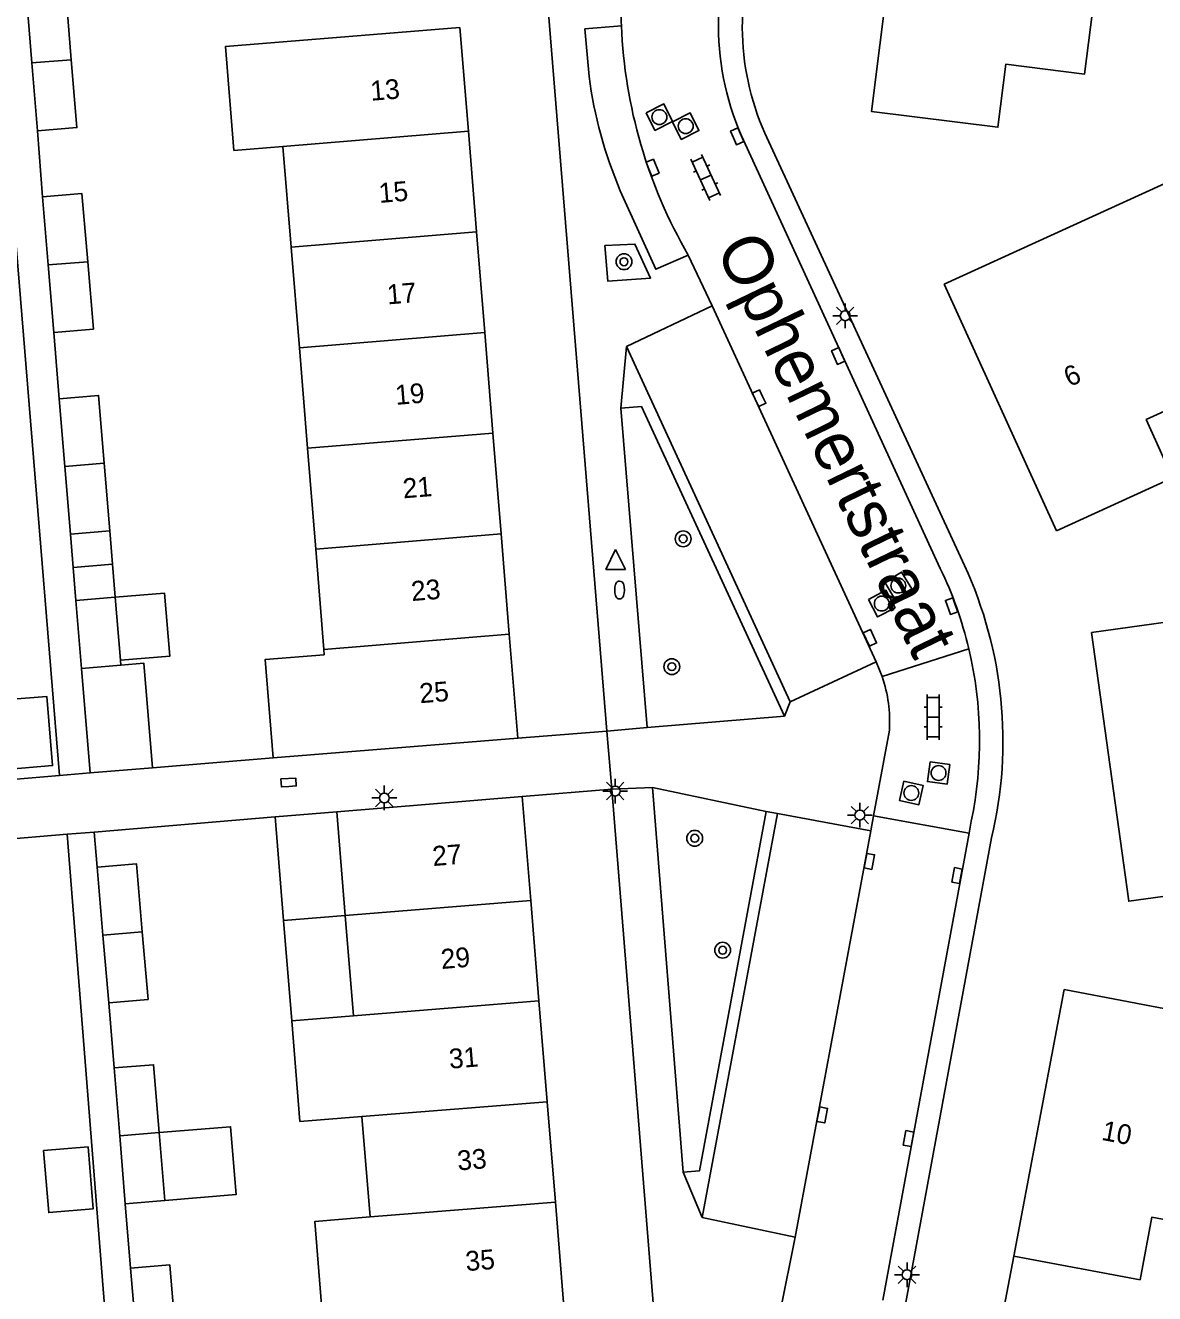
# Model space of a CAD drawing. Extents: x 124000 to 128010, y 398999 to 403000.
# Drawn here: x 127404.1 to 127461.2, y 399094.1 to 399158.3 of the extents above; entities that cross this region are included whole.
import ezdxf

# ---------------------------------------------------------------- set-up
doc = ezdxf.new("R2010")
doc.units = 0
for name, color, linetype in [('gg-afsc-erfafscheiding', 7, 'Continuous'), ('gg-afsc-hekwerk', 7, 'Continuous'), ('gg-afsc-muur', 7, 'Continuous'), ('gg-anno-huisnummerreeks BGT', 7, 'Continuous'), ('gg-anno-openbare ruimte label', 7, 'Continuous'), ('gg-bbg-bijgebouw', 7, 'Continuous'), ('gg-bbg-gedigitaliseerde bebouwing', 7, 'Continuous'), ('gg-bbg-gedigitaliseerde bijgebouw', 7, 'Continuous'), ('gg-bbg-hoofdgebouw', 7, 'Continuous'), ('gg-bbg-luifel en loopbrug', 7, 'Continuous'), ('gg-bbg-tussenscheiding', 7, 'Continuous'), ('gg-knt-verharding', 7, 'Continuous'), ('gg-knt-verharding nz', 7, 'Continuous'), ('gt-grn-weggrens', 7, 'Continuous'), ('gt-symb-boom', 7, 'Continuous'), ('gt-symb-brandkraan', 7, 'Continuous'), ('gt-symb-klinker verharding', 7, 'Continuous'), ('gt-symb-kolk', 7, 'Continuous'), ('gt-symb-lichtmast', 7, 'Continuous'), ('gt-symb-rioolschacht', 7, 'Continuous'), ('gt-symb-waterafsluiter', 7, 'Continuous')]:
    doc.layers.add(name, color=color, linetype=linetype)

# ---------------------------------------------------------------- blocks, each defined once
blk = doc.blocks.new('gt0-KOLK')
at = {"layer": 'gt-symb-kolk'}
blk.add_lwpolyline([(0, 0), (0.375, 0), (0.375, 0.4), (-0.375, 0.4), (-0.375, 0), (0, 0)], dxfattribs=at)
blk = doc.blocks.new('gt0-LMAST')
at = {"layer": 'gt-symb-lichtmast'}
for p, q in [((-0.182, 0.173), (-0.447, 0.438)), ((-0.005, 0.246), (-0.005, 0.621)), ((0.172, 0.173), (0.437, 0.438)), ((-0.255, -0.004), (-0.63, -0.004)), ((-0.182, -0.181), (-0.447, -0.446)), ((-0.005, -0.254), (-0.005, -0.629)), ((0.437, -0.446), (0.172, -0.181)), ((0.245, -0.004), (0.62, -0.004))]:
    blk.add_line(p, q, dxfattribs=at)
blk.add_circle((-0.005, -0.004), 0.25, dxfattribs=at)
blk = doc.blocks.new('gt0-BOOM')
at = {"layer": 'gt-symb-boom'}
for radius in [0.4, 0.2]:
    blk.add_circle((0, 0), radius, dxfattribs=at)
blk = doc.blocks.new('gt0-KL1')
at = {"layer": 'gt-symb-klinker verharding'}
for p, q in [((-1.15, 0.3), (1.15, 0.3)), ((-1, -0.3), (-1, 0.3)), ((-0.5, 0.3), (-0.5, 0.45)), ((0, -0.3), (0, 0.3)), ((0.5, 0.3), (0.5, 0.45)), ((1, -0.3), (1, 0.3)), ((-1.15, -0.3), (1.15, -0.3)), ((-0.5, -0.45), (-0.5, -0.3)), ((0.5, -0.45), (0.5, -0.3))]:
    blk.add_line(p, q, dxfattribs=at)
blk = doc.blocks.new('gt0-RS')
at = {"layer": 'gt-symb-rioolschacht'}
blk.add_lwpolyline([(-0.5, -0.5), (0.5, -0.5), (0.5, 0.5), (-0.5, 0.5)], close=True, dxfattribs=at)
blk.add_circle((0, 0), 0.375, dxfattribs=at)
blk = doc.blocks.new('gt0-BR')
at = {"layer": 'gt-symb-brandkraan'}
for centre, radius, start, end in [((-0.244, 0), 0.206, 107.56694, 252.43307), ((0.599, -2.664), 3, 106.89205, 107.56694), ((0, -0.691), 0.938, 73.10799, 106.89205), ((-0.599, -2.664), 3, 72.43309, 73.10799), ((0.244, 0), 0.206, 287.56695, 72.43309), ((0.599, 2.664), 3, 252.43307, 253.10797), ((0, 0.691), 0.938, 253.10797, 286.89206), ((-0.599, 2.664), 3, 286.89206, 287.56695)]:
    blk.add_arc(centre, radius, start, end, dxfattribs=at)
blk = doc.blocks.new('gt0-WAFSL')
at = {"layer": 'gt-symb-waterafsluiter'}
for p, q in [((-0.5, -0.333), (0, 0.667)), ((0, 0.667), (0.5, -0.333)), ((0.5, -0.333), (-0.5, -0.333))]:
    blk.add_line(p, q, dxfattribs=at)

msp = doc.modelspace()

# ---------------------------------------------------------------- linework, layer by layer
at = {"layer": 'gg-afsc-erfafscheiding'}
for p, q in [((127403.016, 399155.199), (127405.873, 399120.342)), ((127405.006, 399149.617), (127404.753, 399152.958)), ((127405.849, 399139.405), (127405.587, 399142.76)), ((127410.568, 399120.735), (127416.673, 399121.232)), ((127408.586, 399087.85), (127406.254, 399117.376)), ((127408.354, 399108.849), (127408.628, 399105.55)), ((127409.193, 399098.685), (127409.45, 399095.417)), ((127454.133, 399096.037), (127453.453, 399092.479))]:
    msp.add_line(p, q, dxfattribs=at)
at = {"layer": 'gg-afsc-hekwerk'}
for p, q in [((127396.237, 399119.543), (127405.873, 399120.342)), ((127406.254, 399117.376), (127391.214, 399116.121))]:
    msp.add_line(p, q, dxfattribs=at)
at = {"layer": 'gg-afsc-muur'}
for p, q in [((127407.625, 399117.484), (127416.766, 399118.253)), ((127407.766, 399115.707), (127407.625, 399117.484))]:
    msp.add_line(p, q, dxfattribs=at)
at = {"layer": 'gg-bbg-bijgebouw'}
for p, q in [((127404.47, 399156.394), (127404.188, 399159.829)), ((127404.753, 399152.958), (127404.47, 399156.394)), ((127405.298, 399146.174), (127405.006, 399149.617)), ((127405.587, 399142.76), (127405.298, 399146.174)), ((127406.136, 399135.978), (127405.849, 399139.405)), ((127406.422, 399132.551), (127406.136, 399135.978)), ((127408.129, 399136.145), (127408.415, 399132.718)), ((127408.415, 399132.718), (127406.422, 399132.551)), ((127406.688, 399129.196), (127408.681, 399129.363)), ((127406.975, 399125.767), (127406.688, 399129.196)), ((127408.681, 399129.363), (127408.948, 399126.174)), ((127407.412, 399120.478), (127406.975, 399125.767)), ((127408.948, 399126.174), (127408.968, 399125.934)), ((127408.06, 399112.273), (127407.766, 399115.707)), ((127408.354, 399108.849), (127408.06, 399112.273)), ((127408.91, 399102.118), (127408.628, 399105.55)), ((127409.193, 399098.685), (127408.91, 399102.118)), ((127410.903, 399102.282), (127411.186, 399098.849)), ((127411.186, 399098.849), (127409.193, 399098.685)), ((127409.745, 399091.983), (127409.45, 399095.417))]:
    msp.add_line(p, q, dxfattribs=at)
for points in [[(127404.188, 399159.829), (127406.181, 399159.993), (127406.463, 399156.558)], [(127406.463, 399156.558), (127406.746, 399153.122), (127404.753, 399152.958)], [(127405.006, 399149.617), (127406.999, 399149.786), (127407.291, 399146.339)], [(127407.291, 399146.339), (127407.58, 399142.929), (127405.587, 399142.76)], [(127405.849, 399139.405), (127407.842, 399139.572), (127408.129, 399136.145)], [(127407.766, 399115.707), (127409.759, 399115.878), (127410.054, 399112.437)], [(127410.054, 399112.437), (127410.347, 399109.02), (127408.354, 399108.849)], [(127408.628, 399105.55), (127410.621, 399105.714), (127410.903, 399102.282)], [(127409.45, 399095.417), (127411.443, 399095.588), (127411.74, 399092.136)]]:
    msp.add_lwpolyline(points, dxfattribs=at)
at = {"layer": 'gg-bbg-gedigitaliseerde bebouwing'}
for p, q in [((127420.316, 399113.264), (127419.887, 399118.515)), ((127420.733, 399108.193), (127420.316, 399113.264)), ((127417.614, 399107.943), (127420.733, 399108.193)), ((127421.569, 399098.013), (127421.151, 399103.093))]:
    msp.add_line(p, q, dxfattribs=at)
for points in [[(127426.119, 399158.183), (127414.261, 399157.218), (127414.688, 399151.964), (127417.167, 399152.166)], [(127421.151, 399103.093), (127418.022, 399102.851), (127417.614, 399107.943)], [(127421.569, 399098.013), (127418.782, 399097.788), (127419.191, 399092.722)]]:
    msp.add_lwpolyline(points, dxfattribs=at)
at = {"layer": 'gg-bbg-gedigitaliseerde bijgebouw'}
msp.add_line((127407.412, 399120.478), (127410.568, 399120.735), dxfattribs=at)
for points in [[(127408.968, 399125.934), (127410.13, 399126.03), (127410.568, 399120.735)], [(127403.351, 399120.668), (127403.061, 399124.17), (127405.223, 399124.349), (127405.513, 399120.848), (127403.351, 399120.668)], [(127405.065, 399101.37), (127405.322, 399098.234), (127407.567, 399098.418), (127407.31, 399101.554), (127405.065, 399101.37)]]:
    msp.add_lwpolyline(points, dxfattribs=at)
at = {"layer": 'gg-bbg-hoofdgebouw'}
for p, q in [((127426.545, 399152.94), (127426.119, 399158.183)), ((127426.96, 399147.847), (127426.545, 399152.94)), ((127417.167, 399152.166), (127417.582, 399147.073)), ((127427.374, 399142.754), (127426.96, 399147.847)), ((127417.582, 399147.073), (127417.996, 399141.98)), ((127450.599, 399145.195), (127456.285, 399132.73)), ((127427.787, 399137.671), (127427.374, 399142.754)), ((127417.996, 399141.98), (127418.409, 399136.897)), ((127428.201, 399132.578), (127427.787, 399137.671)), ((127418.409, 399136.897), (127418.823, 399131.804)), ((127428.615, 399127.494), (127428.201, 399132.578)), ((127418.823, 399131.804), (127419.237, 399126.72)), ((127429.042, 399122.238), (127428.615, 399127.494)), ((127419.237, 399126.72), (127419.258, 399126.459)), ((127416.673, 399121.232), (127429.042, 399122.238)), ((127419.887, 399118.515), (127429.266, 399119.282)), ((127429.696, 399114.019), (127429.266, 399119.282)), ((127430.111, 399108.946), (127429.696, 399114.019)), ((127456.673, 399109.513), (127454.133, 399096.037)), ((127430.528, 399103.842), (127430.111, 399108.946)), ((127430.943, 399098.769), (127430.528, 399103.842)), ((127431.358, 399093.687), (127430.943, 399098.769))]:
    msp.add_line(p, q, dxfattribs=at)
for points in [[(127448.631, 399167.508), (127446.928, 399153.941), (127453.328, 399153.136), (127453.73, 399156.331), (127457.709, 399155.83), (127458.206, 399159.805)], [(127450.599, 399145.195), (127463.505, 399151.093), (127466.186, 399145.215), (127465.342, 399144.83)], [(127464.461, 399140.01), (127460.822, 399138.35), (127462.162, 399135.411), (127456.285, 399132.73)], [(127458.05, 399127.572), (127459.942, 399113.983), (127466.33, 399114.872), (127465.886, 399118.061), (127469.858, 399118.614), (127469.306, 399122.576), (127475.07, 399123.379), (127474.173, 399129.818), (127458.05, 399127.572)], [(127419.258, 399126.459), (127416.268, 399126.216), (127416.673, 399121.232)], [(127454.133, 399096.037), (127460.511, 399094.835), (127461.107, 399097.999), (127465.048, 399097.256), (127465.789, 399101.187), (127469.445, 399100.497), (127469.995, 399103.416), (127472.058, 399103.027), (127472.677, 399106.472), (127456.673, 399109.513)]]:
    msp.add_lwpolyline(points, dxfattribs=at)
at = {"layer": 'gg-bbg-luifel en loopbrug'}
for p, q in [((127408.415, 399132.718), (127408.548, 399131.041)), ((127406.555, 399130.874), (127406.422, 399132.551)), ((127408.548, 399131.041), (127406.555, 399130.874)), ((127406.688, 399129.196), (127406.555, 399130.874)), ((127408.548, 399131.041), (127408.681, 399129.363)), ((127416.766, 399118.253), (127419.887, 399118.515)), ((127417.198, 399113.008), (127416.766, 399118.253)), ((127420.316, 399113.264), (127417.198, 399113.008)), ((127417.614, 399107.943), (127417.198, 399113.008))]:
    msp.add_line(p, q, dxfattribs=at)
for points in [[(127408.681, 399129.363), (127411.172, 399129.572), (127411.439, 399126.383), (127408.948, 399126.174)], [(127410.903, 399102.282), (127414.515, 399102.579), (127414.797, 399099.146), (127411.186, 399098.849)]]:
    msp.add_lwpolyline(points, dxfattribs=at)
at = {"layer": 'gg-bbg-tussenscheiding'}
for p, q in [((127406.463, 399156.558), (127404.47, 399156.394)), ((127426.545, 399152.94), (127417.167, 399152.166)), ((127417.582, 399147.073), (127426.96, 399147.847)), ((127405.298, 399146.174), (127407.291, 399146.339)), ((127427.374, 399142.754), (127417.996, 399141.98)), ((127418.409, 399136.897), (127427.787, 399137.671)), ((127408.129, 399136.145), (127406.136, 399135.978)), ((127428.201, 399132.578), (127418.823, 399131.804)), ((127419.237, 399126.72), (127428.615, 399127.494)), ((127408.968, 399125.934), (127406.975, 399125.767)), ((127420.316, 399113.264), (127429.696, 399114.019)), ((127408.06, 399112.273), (127410.054, 399112.437)), ((127420.733, 399108.193), (127430.111, 399108.946)), ((127421.151, 399103.093), (127430.528, 399103.842)), ((127410.903, 399102.282), (127408.91, 399102.118)), ((127421.569, 399098.013), (127430.943, 399098.769))]:
    msp.add_line(p, q, dxfattribs=at)
at = {"layer": 'gg-knt-verharding'}
for p, q in [((127433.545, 399122.591), (127430.338, 399162.124)), ((127450.411, 399130.823), (127440.357, 399152.706)), ((127441.54, 399152.843), (127451.631, 399130.977)), ((127437.666, 399146.674), (127438.874, 399144.104)), ((127434.546, 399142.051), (127438.874, 399144.104)), ((127442.82, 399124.07), (127434.546, 399142.051)), ((127435.301, 399139.021), (127434.258, 399138.922)), ((127434.258, 399138.922), (127435.587, 399122.78)), ((127442.539, 399123.347), (127435.301, 399139.021)), ((127447.472, 399125.349), (127451.851, 399126.759)), ((127447.172, 399126.09), (127442.82, 399124.07)), ((127447.172, 399126.09), (127447.472, 399125.349)), ((127435.587, 399122.78), (127442.539, 399123.347)), ((127429.042, 399122.238), (127433.545, 399122.591)), ((127433.805, 399119.653), (127429.266, 399119.282)), ((127437.413, 399100.288), (127435.851, 399119.736)), ((127441.6, 399118.524), (127435.851, 399119.736)), ((127442.183, 399118.422), (127438.373, 399097.982)), ((127446.891, 399117.548), (127442.183, 399118.422)), ((127446.891, 399117.548), (127447.031, 399118.302)), ((127451.866, 399117.43), (127447.031, 399118.302)), ((127451.866, 399117.43), (127451.978, 399118.033)), ((127447.496, 399093.805), (127451.866, 399117.43)), ((127453.006, 399117.193), (127448.646, 399093.595)), ((127438.373, 399097.982), (127443.074, 399096.998)), ((127443.074, 399096.998), (127442.331, 399093.298))]:
    msp.add_line(p, q, dxfattribs=at)
for points in [[(127432.645, 399155.713), (127432.442, 399158.118), (127434.282, 399158.276)], [(127437.666, 399146.674), (127436.028, 399145.955), (127434.225, 399149.931)], [(127433.45, 399147.155), (127433.595, 399145.361), (127435.757, 399145.507), (127434.963, 399147.229), (127433.45, 399147.155)], [(127454.143, 399001.915), (127443.864, 399034.404), (127436.647, 399084.228), (127433.805, 399119.653)], [(127441.6, 399118.524), (127438.241, 399100.352), (127437.413, 399100.288)]]:
    msp.add_lwpolyline(points, dxfattribs=at)
for centre, radius, start, end in [((127453.064, 399158.276), 13.874, 153.55185, 203.669), ((127453.635, 399158.222), 13.237, 156.44346, 203.97542), ((127451.741, 399158.653), 17.464, 171.21099, 181.23579), ((127454.879, 399158.682), 22.432, 187.60562, 202.96163), ((127432.266, 399122.106), 20.13, 13.3631, 25.65849), ((127432.342, 399122.092), 21.237, 346.66185, 24.73135), ((127432.263, 399122.11), 20.132, 348.31634, 13.35134)]:
    msp.add_arc(centre, radius, start, end, dxfattribs=at)
at = {"layer": 'gg-knt-verharding nz'}
for p, q in [((127447.172, 399126.09), (127438.874, 399144.104)), ((127447.031, 399118.302), (127447.836, 399122.637)), ((127443.074, 399096.998), (127446.891, 399117.548))]:
    msp.add_line(p, q, dxfattribs=at)
for centre, radius, start, end in [((127459.39, 399159.305), 25.129, 182.34639, 210.17478), ((127440.757, 399123.067), 7.092, 356.52144, 18.76748)]:
    msp.add_arc(centre, radius, start, end, dxfattribs=at)
at = {"layer": 'gt-grn-weggrens'}
for p, q in [((127434.258, 399138.922), (127434.546, 399142.051)), ((127442.539, 399123.347), (127442.82, 399124.07)), ((127433.545, 399122.591), (127435.587, 399122.78)), ((127433.545, 399122.591), (127433.805, 399119.653)), ((127405.873, 399120.342), (127407.412, 399120.478)), ((127433.805, 399119.653), (127435.851, 399119.736)), ((127441.6, 399118.524), (127442.183, 399118.422)), ((127407.625, 399117.484), (127406.254, 399117.376)), ((127438.373, 399097.982), (127437.413, 399100.288))]:
    msp.add_line(p, q, dxfattribs=at)

# ---------------------------------------------------------------- block references
at = {"layer": 'gt-symb-boom'}
for p in [(127434.413, 399146.337), (127437.406, 399132.321), (127436.835, 399125.851), (127437.991, 399117.171), (127439.404, 399111.507)]:
    msp.add_blockref('gt0-BOOM', p, dxfattribs=at)
at = {"layer": 'gt-symb-brandkraan', "rotation": -90.22918189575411}
msp.add_blockref('gt0-BR', (127434.191, 399129.729), dxfattribs=at)
at = {"layer": 'gt-symb-klinker verharding'}
for p, rotation in [((127438.549, 399150.598), -65.28090615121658), ((127450.047, 399123.3), 90)]:
    msp.add_blockref('gt0-KL1', p, dxfattribs=dict(at, rotation=rotation))
at = {"layer": 'gt-symb-kolk'}
for p, rotation in [((127439.952, 399152.599), -66.35749834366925), ((127435.675, 399151.018), -67.71962896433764), ((127445.429, 399141.647), 113.25875933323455), ((127441.427, 399139.517), 115.92418551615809), ((127451.17, 399128.982), 109.50357323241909), ((127447.031, 399127.395), 114.4629268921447), ((127417.465, 399119.794), 3.4404948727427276), ((127447.015, 399115.965), 79.45426563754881), ((127451.456, 399115.246), 79.45426563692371), ((127444.638, 399103.139), 78.86988891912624), ((127448.999, 399101.943), 79.28535610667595)]:
    msp.add_blockref('gt0-KOLK', p, dxfattribs=dict(at, rotation=rotation))
at = {"layer": 'gt-symb-lichtmast'}
for p in [(127445.608, 399143.608), (127433.977, 399119.563), (127422.298, 399119.214), (127446.347, 399118.347), (127448.732, 399095.095)]:
    msp.add_blockref('gt0-LMAST', p, dxfattribs=at)
at = {"layer": 'gt-symb-rioolschacht'}
for p, rotation in [((127436.205, 399153.651), -63.563127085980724), ((127437.537, 399153.195), -63.56312708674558), ((127448.287, 399129.954), -58.82018224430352), ((127447.45, 399129.043), -62.2307873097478), ((127450.323, 399120.47), -97.70065539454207), ((127448.943, 399119.461), -102.2428595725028)]:
    msp.add_blockref('gt0-RS', p, dxfattribs=dict(at, rotation=rotation))
at = {"layer": 'gt-symb-waterafsluiter'}
msp.add_blockref('gt0-WAFSL', (127433.992, 399131.107), dxfattribs=at)

# ---------------------------------------------------------------- texts
at = {"layer": 'gg-anno-huisnummerreeks BGT'}
for s, rotation, p in [('13', 4.6, (127421.627, 399154.478)), ('15', 4.6, (127422.048, 399149.309)), ('17', 4.6, (127422.466, 399144.176)), ('6', 24.5, (127456.945, 399139.986)), ('19', 4.6, (127422.879, 399139.093)), ('21', 4.6, (127423.263, 399134.365)), ('23', 4.6, (127423.686, 399129.169)), ('25', 4.6, (127424.106, 399124.001)), ('27', 4.6, (127424.76, 399115.764)), ('29', 4.7, (127425.187, 399110.555)), ('31', 4.6, (127425.599, 399105.511)), ('10', 349.3, (127458.523, 399101.919)), ('33', 4.7, (127426.02, 399100.363)), ('35', 4.6, (127426.436, 399095.272))]:
    msp.add_text(s, height=1, rotation=rotation, dxfattribs=at).set_placement(p)
at = {"layer": 'gg-anno-openbare ruimte label'}
msp.add_text('Ophemertstraat', height=2.5, rotation=295.8, dxfattribs=at).set_placement((127439.015, 399147.027))

doc.saveas('drawing.dxf')
